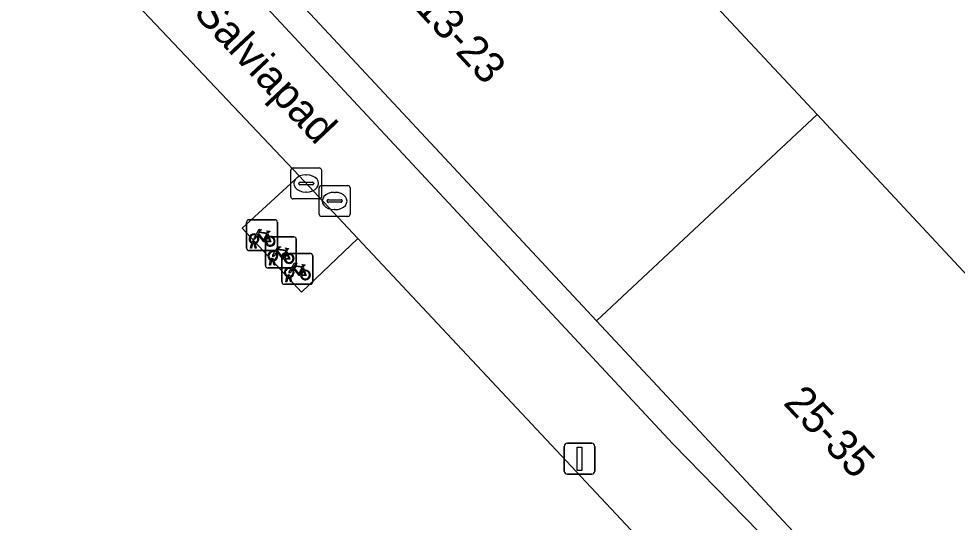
# Model space of a CAD drawing. Extents: x 162344 to 162869, y 381217 to 381818.
# Drawn here: x 162628.37 to 162658.74, y 381557.05 to 381573.33 of the extents above; entities that cross this region are included whole.
import ezdxf

# ---------------------------------------------------------------- set-up
doc = ezdxf.new("R2010")
doc.units = 0
for name, color, linetype in [('IMGEO_Erf', 7, 'Continuous'), ('IMGEO_Fietsenrek', 7, 'Continuous'), ('IMGEO_Groenvoorziening', 7, 'Continuous'), ('IMGEO_Kolk', 7, 'Continuous'), ('IMGEO_Lichtmast', 7, 'Continuous'), ('IMGEO_Openbare_ruimte_label', 7, 'Continuous'), ('IMGEO_Pand', 7, 'Continuous'), ('IMGEO_Pand_nummerreeks', 7, 'Continuous'), ('IMGEO_Rioolput', 7, 'Continuous'), ('IMGEO_Voetpad_open', 7, 'Continuous')]:
    doc.layers.add(name, color=color, linetype=linetype)

msp = doc.modelspace()

# ---------------------------------------------------------------- linework, layer by layer
at = {"layer": 'IMGEO_Erf'}
msp.add_lwpolyline([(162637.954, 381573.325), (162635.123, 381576.357), (162632.154, 381579.537), (162626.135, 381585.982), (162623.179, 381589.147), (162622.507, 381588.51), (162625.475, 381585.332), (162631.525, 381578.914), (162637.295, 381572.722), (162643.742, 381565.799), (162649.537, 381559.582), (162655.573, 381553.411), (162658.64, 381550.091), (162659.249, 381550.521), (162656.146, 381553.844), (162650.247, 381560.161), (162647.067, 381563.566), (162644.391, 381566.431)], close=True, dxfattribs=at)
at = {"layer": 'IMGEO_Fietsenrek'}
for p, q in [((162635.815, 381566.832), (162636.656, 381566.832)), ((162636.656, 381566.832), (162635.815, 381566.832)), ((162635.74, 381565.907), (162635.74, 381566.748)), ((162635.74, 381566.748), (162635.74, 381565.907)), ((162636.74, 381566.757), (162636.74, 381565.916)), ((162636.74, 381565.916), (162636.74, 381566.757)), ((162636.425, 381566.276), (162637.266, 381566.276)), ((162637.266, 381566.276), (162636.425, 381566.276)), ((162636.427, 381566.381), (162636.463, 381566.286)), ((162637.35, 381566.201), (162637.35, 381565.36)), ((162637.35, 381565.36), (162637.35, 381566.201)), ((162635.867, 381565.916), (162635.906, 381566.076)), ((162635.901, 381565.916), (162635.867, 381565.916)), ((162635.936, 381566.064), (162635.901, 381565.916)), ((162635.978, 381566.088), (162635.977, 381566.092)), ((162636.019, 381565.916), (162635.985, 381566.058)), ((162636.009, 381566.099), (162636.01, 381566.092)), ((162636.017, 381566.062), (162636.052, 381565.916)), ((162636.052, 381565.916), (162636.019, 381565.916)), ((162636.35, 381565.351), (162636.35, 381566.192)), ((162636.35, 381566.192), (162636.35, 381565.351)), ((162636.665, 381565.832), (162635.824, 381565.832)), ((162635.824, 381565.832), (162636.665, 381565.832)), ((162636.881, 381564.818), (162636.881, 381565.659)), ((162636.881, 381565.659), (162636.881, 381564.818)), ((162636.956, 381565.743), (162637.797, 381565.743)), ((162637.797, 381565.743), (162636.956, 381565.743)), ((162637.037, 381565.825), (162637.073, 381565.73)), ((162637.881, 381565.668), (162637.881, 381564.827)), ((162637.881, 381564.827), (162637.881, 381565.668)), ((162636.477, 381565.36), (162636.516, 381565.52)), ((162636.511, 381565.36), (162636.477, 381565.36)), ((162636.546, 381565.508), (162636.511, 381565.36)), ((162636.588, 381565.532), (162636.587, 381565.536)), ((162636.629, 381565.36), (162636.595, 381565.502)), ((162636.619, 381565.543), (162636.62, 381565.536)), ((162636.627, 381565.506), (162636.662, 381565.36)), ((162636.662, 381565.36), (162636.629, 381565.36)), ((162637.568, 381565.292), (162637.604, 381565.197)), ((162637.275, 381565.276), (162636.434, 381565.276)), ((162636.434, 381565.276), (162637.275, 381565.276)), ((162637.008, 381564.827), (162637.047, 381564.987)), ((162637.119, 381564.999), (162637.118, 381565.003)), ((162637.15, 381565.01), (162637.151, 381565.003)), ((162637.806, 381564.743), (162636.965, 381564.743)), ((162636.965, 381564.743), (162637.806, 381564.743)), ((162637.042, 381564.827), (162637.008, 381564.827)), ((162637.077, 381564.975), (162637.042, 381564.827)), ((162637.16, 381564.827), (162637.126, 381564.969)), ((162637.158, 381564.973), (162637.193, 381564.827)), ((162637.193, 381564.827), (162637.16, 381564.827))]:
    msp.add_line(p, q, dxfattribs=at)
for points in [[(162636.053, 381566.358), (162636.148, 381566.522), (162636.234, 381566.508), (162636.236, 381566.499), (162636.18, 381566.488), (162636.153, 381566.443), (162636.409, 381566.402)], [(162636.074, 381566.306), (162636.022, 381566.216), (162635.982, 381566.191), (162635.983, 381566.238), (162636.038, 381566.332)], [(162636.349, 381566.114), (162636.299, 381566.114), (162636.108, 381566.365), (162636.089, 381566.333)], [(162636.396, 381566.377), (162636.139, 381566.418), (162636.122, 381566.389), (162636.289, 381566.169), (162636.396, 381566.377)], [(162636.444, 381566.279), (162636.414, 381566.356), (162636.305, 381566.138), (162636.348, 381566.138)], [(162636.378, 381566.138), (162636.498, 381566.137), (162636.454, 381566.251)], [(162636.474, 381566.258), (162636.529, 381566.113), (162636.379, 381566.113)], [(162636.409, 381566.402), (162636.434, 381566.451), (162636.428, 381566.455), (162636.405, 381566.459), (162636.393, 381566.466), (162636.392, 381566.469), (162636.394, 381566.474), (162636.489, 381566.459), (162636.491, 381566.449), (162636.481, 381566.436), (162636.469, 381566.43), (162636.455, 381566.436), (162636.427, 381566.381)], [(162636.663, 381565.802), (162636.758, 381565.966), (162636.844, 381565.952), (162636.846, 381565.943), (162636.79, 381565.932), (162636.763, 381565.887), (162637.019, 381565.846)], [(162637.019, 381565.846), (162637.044, 381565.895), (162637.038, 381565.899), (162637.015, 381565.903), (162637.003, 381565.91), (162637.002, 381565.913), (162637.004, 381565.918), (162637.099, 381565.903), (162637.101, 381565.893), (162637.091, 381565.88), (162637.079, 381565.874), (162637.065, 381565.88), (162637.037, 381565.825)], [(162636.684, 381565.75), (162636.632, 381565.66), (162636.592, 381565.635), (162636.593, 381565.682), (162636.648, 381565.776)], [(162636.959, 381565.558), (162636.909, 381565.558), (162636.718, 381565.809), (162636.699, 381565.777)], [(162637.006, 381565.821), (162636.749, 381565.862), (162636.732, 381565.833), (162636.899, 381565.613), (162637.006, 381565.821)], [(162637.054, 381565.723), (162637.024, 381565.8), (162636.915, 381565.582), (162636.958, 381565.582)], [(162636.988, 381565.582), (162637.108, 381565.581), (162637.064, 381565.695)], [(162637.084, 381565.702), (162637.139, 381565.557), (162636.989, 381565.557)], [(162637.194, 381565.269), (162637.289, 381565.433), (162637.375, 381565.419), (162637.377, 381565.41), (162637.321, 381565.399), (162637.294, 381565.354), (162637.55, 381565.313)], [(162637.537, 381565.288), (162637.28, 381565.329), (162637.263, 381565.3), (162637.43, 381565.08), (162637.537, 381565.288)], [(162637.55, 381565.313), (162637.575, 381565.362), (162637.569, 381565.366), (162637.546, 381565.37), (162637.534, 381565.377), (162637.533, 381565.38), (162637.535, 381565.385), (162637.63, 381565.37), (162637.632, 381565.36), (162637.622, 381565.347), (162637.61, 381565.341), (162637.596, 381565.347), (162637.568, 381565.292)], [(162637.215, 381565.217), (162637.163, 381565.127), (162637.123, 381565.102), (162637.124, 381565.149), (162637.179, 381565.243)], [(162637.49, 381565.025), (162637.44, 381565.025), (162637.249, 381565.276), (162637.23, 381565.244)], [(162637.585, 381565.19), (162637.555, 381565.267), (162637.446, 381565.049), (162637.489, 381565.049)], [(162637.519, 381565.049), (162637.639, 381565.048), (162637.595, 381565.162)], [(162637.615, 381565.169), (162637.67, 381565.024), (162637.52, 381565.024)]]:
    msp.add_lwpolyline(points, dxfattribs=at)
for centre, radius, start, end in [((162635.818, 381566.754), 0.0779, 92.4484, 184.2845), ((162635.818, 381566.754), 0.0779, 92.4484, 184.2845), ((162636.662, 381566.754), 0.0779, 2.4484, 94.2845), ((162636.662, 381566.754), 0.0779, 2.4484, 94.2845), ((162635.98, 381566.217), 0.159, 62.6766, 242.1369), ((162635.98, 381566.217), 0.129, 63.3192, 238.903), ((162635.98, 381566.217), 0.129, 283.6043, 43.4302), ((162635.98, 381566.217), 0.159, 283.5766, 46.6042), ((162636.507, 381566.133), 0.159, 113.3408, 178.3217), ((162636.507, 381566.133), 0.159, 187.0065, 105.7708), ((162636.428, 381566.198), 0.0779, 92.4484, 184.2845), ((162636.428, 381566.198), 0.0779, 92.4484, 184.2845), ((162636.507, 381566.133), 0.129, 113.923, 177.9556), ((162636.507, 381566.133), 0.129, 188.6715, 104.5883), ((162637.272, 381566.198), 0.0779, 2.4484, 94.2845), ((162637.272, 381566.198), 0.0779, 2.4484, 94.2845), ((162635.818, 381565.91), 0.0779, 182.4484, 274.2845), ((162635.818, 381565.91), 0.0779, 182.4484, 274.2845), ((162635.96, 381566.088), 0.0499, 12.8025, 158.6934), ((162635.98, 381566.217), 0.159, 253.9967, 271.7867), ((162635.96, 381566.088), 0.0174, 12.8025, 163.4502), ((162635.98, 381566.217), 0.129, 253.415, 269.0204), ((162636.662, 381565.91), 0.0779, 272.4484, 4.2845), ((162636.662, 381565.91), 0.0779, 272.4484, 4.2845), ((162636.59, 381565.661), 0.159, 62.6766, 242.1369), ((162636.59, 381565.661), 0.129, 63.3192, 238.903), ((162636.59, 381565.661), 0.129, 283.6043, 43.4302), ((162636.59, 381565.661), 0.159, 283.5766, 46.6042), ((162636.959, 381565.665), 0.0779, 92.4484, 184.2845), ((162636.959, 381565.665), 0.0779, 92.4484, 184.2845), ((162637.117, 381565.577), 0.159, 113.3408, 178.3217), ((162637.117, 381565.577), 0.159, 187.0065, 105.7708), ((162637.117, 381565.577), 0.129, 113.923, 177.9556), ((162637.117, 381565.577), 0.129, 188.6715, 104.5883), ((162637.803, 381565.665), 0.0779, 2.4484, 94.2845), ((162637.803, 381565.665), 0.0779, 2.4484, 94.2845), ((162636.428, 381565.354), 0.0779, 182.4484, 274.2845), ((162636.428, 381565.354), 0.0779, 182.4484, 274.2845), ((162636.57, 381565.532), 0.0499, 12.8025, 158.6934), ((162636.59, 381565.661), 0.159, 253.9967, 271.7867), ((162636.57, 381565.532), 0.0174, 12.8025, 163.4502), ((162636.59, 381565.661), 0.129, 253.415, 269.0204), ((162637.121, 381565.128), 0.159, 62.6766, 242.1369), ((162637.272, 381565.354), 0.0779, 272.4484, 4.2845), ((162637.272, 381565.354), 0.0779, 272.4484, 4.2845), ((162637.121, 381565.128), 0.129, 63.3192, 238.903), ((162637.101, 381564.999), 0.0499, 12.8025, 158.6934), ((162637.101, 381564.999), 0.0174, 12.8025, 163.4502), ((162637.121, 381565.128), 0.129, 253.415, 269.0204), ((162637.121, 381565.128), 0.129, 283.6043, 43.4302), ((162637.121, 381565.128), 0.159, 283.5766, 46.6042), ((162637.648, 381565.044), 0.159, 113.3408, 178.3217), ((162637.648, 381565.044), 0.159, 187.0065, 105.7708), ((162637.648, 381565.044), 0.129, 113.923, 177.9556), ((162637.648, 381565.044), 0.129, 188.6715, 104.5883), ((162636.959, 381564.821), 0.0779, 182.4484, 274.2845), ((162636.959, 381564.821), 0.0779, 182.4484, 274.2845), ((162637.121, 381565.128), 0.159, 253.9967, 271.7867), ((162637.803, 381564.821), 0.0779, 272.4484, 4.2845), ((162637.803, 381564.821), 0.0779, 272.4484, 4.2845)]:
    msp.add_arc(centre, radius, start, end, dxfattribs=at)
at = {"layer": 'IMGEO_Groenvoorziening'}
for points in [[(162647.237, 381612.021), (162630.312, 381595.808), (162630.497, 381595.61), (162642.256, 381583.018), (162654.2, 381570.228), (162666.036, 381557.553), (162666.149, 381557.432), (162684.056, 381574.498), (162684.949, 381575.398), (162685.696, 381576.414)], [(162639.341, 381566.221), (162637.513, 381564.485), (162635.602, 381566.554), (162637.445, 381568.255), (162627.368, 381578.875), (162625.549, 381577.221), (162623.651, 381579.251), (162625.486, 381580.925), (162623.022, 381583.552)], [(162653.392, 381551.149), (162651.181, 381553.575), (162649.397, 381551.86), (162647.46, 381553.909), (162649.293, 381555.613), (162639.341, 381566.221)]]:
    msp.add_lwpolyline(points, dxfattribs=at)
at = {"layer": 'IMGEO_Kolk'}
for p, q in [((162637.169, 381567.577), (162637.169, 381568.429)), ((162637.244, 381568.503), (162638.096, 381568.503)), ((162638.17, 381568.429), (162638.17, 381567.577)), ((162637.471, 381568.046), (162637.869, 381568.046)), ((162637.657, 381568.283), (162637.682, 381568.283)), ((162637.428, 381567.997), (162637.428, 381568.009)), ((162637.866, 381567.96), (162637.468, 381567.96)), ((162637.68, 381567.723), (162637.655, 381567.723)), ((162637.912, 381568.009), (162637.912, 381567.997)), ((162638.096, 381567.503), (162637.244, 381567.503))]:
    msp.add_line(p, q, dxfattribs=at)
for points in [[(162637.169, 381567.577), (162637.169, 381568.429)], [(162637.244, 381568.503), (162638.096, 381568.503)], [(162638.17, 381568.429), (162638.17, 381567.577)], [(162638.096, 381567.503), (162637.244, 381567.503)]]:
    msp.add_lwpolyline(points, dxfattribs=at)
for centre, radius, start, end in [((162637.246, 381568.427), 0.0765, 91.552, 178.448), ((162637.246, 381568.427), 0.0765, 91.552, 178.448), ((162638.094, 381568.427), 0.0765, 1.552, 88.448), ((162638.094, 381568.427), 0.0765, 1.552, 88.448), ((162637.468, 381568.006), 0.0403, 85.8775, 175.7526), ((162637.873, 381568.008), 0.0386, 1.7309, 96.639), ((162637.465, 381567.996), 0.0366, 178.938, 274.7102), ((162637.869, 381568.003), 0.043, 264.8664, 352.4533), ((162637.246, 381567.579), 0.0765, 181.552, 268.448), ((162637.246, 381567.579), 0.0765, 181.552, 268.448), ((162638.094, 381567.579), 0.0765, 271.552, 358.448), ((162638.094, 381567.579), 0.0765, 271.552, 358.448)]:
    msp.add_arc(centre, radius, start, end, dxfattribs=at)
for centre, major_axis, ratio, start_param, end_param in [((162637.656, 381568.003), (-0.387, 0.002), 0.722429, 4.712389, 7.853982), ((162637.681, 381568.003), (-0.39, 0.002), 0.717154, 1.570796, 4.712389)]:
    msp.add_ellipse(centre, major_axis=major_axis, ratio=ratio, start_param=start_param, end_param=end_param, dxfattribs=at)
at = {"layer": 'IMGEO_Lichtmast'}
for p, q in [((162646.122, 381559.603), (162646.912, 381559.603)), ((162646.912, 381559.603), (162646.122, 381559.603)), ((162646.022, 381558.703), (162646.022, 381559.503)), ((162646.022, 381559.503), (162646.022, 381558.703)), ((162647.012, 381559.503), (162647.012, 381558.703)), ((162647.012, 381558.703), (162647.012, 381559.503)), ((162646.912, 381558.603), (162646.122, 381558.603)), ((162646.122, 381558.603), (162646.912, 381558.603))]:
    msp.add_line(p, q, dxfattribs=at)
msp.add_lwpolyline([(162646.442, 381559.478), (162646.592, 381559.478), (162646.592, 381558.728), (162646.442, 381558.728), (162646.442, 381559.478)], dxfattribs=at)
for centre, start, end in [((162646.122, 381559.503), 90, 180), ((162646.122, 381559.503), 90, 180), ((162646.912, 381559.503), 0, 90), ((162646.912, 381559.503), 360, 90), ((162646.122, 381558.703), 180, 270), ((162646.122, 381558.703), 180, 270), ((162646.912, 381558.703), 270, 0), ((162646.912, 381558.703), 270, 0)]:
    msp.add_arc(centre, 0.1, start, end, dxfattribs=at)
at = {"layer": 'IMGEO_Pand'}
for points in [[(162654.2, 381570.228), (162642.256, 381583.018), (162635.123, 381576.357), (162637.954, 381573.325), (162644.391, 381566.431), (162647.067, 381563.566)], [(162654.2, 381570.228), (162647.067, 381563.566), (162650.247, 381560.161), (162656.146, 381553.844), (162659.249, 381550.521), (162666.382, 381557.182), (162666.149, 381557.432), (162666.036, 381557.553)]]:
    msp.add_lwpolyline(points, close=True, dxfattribs=at)
at = {"layer": 'IMGEO_Rioolput'}
for p, q in [((162638.09, 381567.01), (162638.09, 381567.862)), ((162638.165, 381567.936), (162639.017, 381567.936)), ((162638.578, 381567.716), (162638.603, 381567.716)), ((162639.091, 381567.862), (162639.091, 381567.01)), ((162638.349, 381567.43), (162638.349, 381567.442)), ((162638.392, 381567.479), (162638.79, 381567.479)), ((162638.833, 381567.442), (162638.833, 381567.43)), ((162638.787, 381567.393), (162638.389, 381567.393)), ((162638.601, 381567.156), (162638.576, 381567.156)), ((162639.017, 381566.936), (162638.165, 381566.936))]:
    msp.add_line(p, q, dxfattribs=at)
for points in [[(162638.09, 381567.01), (162638.09, 381567.862)], [(162638.165, 381567.936), (162639.017, 381567.936)], [(162639.091, 381567.862), (162639.091, 381567.01)], [(162639.017, 381566.936), (162638.165, 381566.936)]]:
    msp.add_lwpolyline(points, dxfattribs=at)
for centre, radius, start, end in [((162638.167, 381567.86), 0.0765, 91.552, 178.448), ((162638.167, 381567.86), 0.0765, 91.552, 178.448), ((162639.015, 381567.86), 0.0765, 1.552, 88.448), ((162639.015, 381567.86), 0.0765, 1.552, 88.448), ((162638.389, 381567.439), 0.0403, 85.8775, 175.7526), ((162638.386, 381567.429), 0.0366, 178.938, 274.7102), ((162638.79, 381567.436), 0.043, 264.8664, 352.4533), ((162638.794, 381567.441), 0.0386, 1.7309, 96.639), ((162638.167, 381567.012), 0.0765, 181.552, 268.448), ((162638.167, 381567.012), 0.0765, 181.552, 268.448), ((162639.015, 381567.012), 0.0765, 271.552, 358.448), ((162639.015, 381567.012), 0.0765, 271.552, 358.448)]:
    msp.add_arc(centre, radius, start, end, dxfattribs=at)
for centre, major_axis, ratio, start_param, end_param in [((162638.577, 381567.436), (-0.387, 0.002), 0.722429, 4.712389, 7.853982), ((162638.602, 381567.436), (-0.39, 0.002), 0.717154, 1.570796, 4.712389)]:
    msp.add_ellipse(centre, major_axis=major_axis, ratio=ratio, start_param=start_param, end_param=end_param, dxfattribs=at)
at = {"layer": 'IMGEO_Voetpad_open'}
for points in [[(162623.022, 381583.552), (162625.486, 381580.925), (162627.368, 381578.875), (162637.445, 381568.255), (162639.341, 381566.221), (162649.293, 381555.613), (162651.181, 381553.575), (162653.392, 381551.149)], [(162653.565, 381545.59), (162658.64, 381550.091), (162655.573, 381553.411), (162649.537, 381559.582), (162643.742, 381565.799), (162637.295, 381572.722), (162631.525, 381578.914)]]:
    msp.add_lwpolyline(points, dxfattribs=at)
msp.add_lwpolyline([(162637.445, 381568.255), (162635.602, 381566.554), (162637.513, 381564.485), (162639.341, 381566.221)], close=True, dxfattribs=at)

# ---------------------------------------------------------------- texts
at = {"layer": 'IMGEO_Openbare_ruimte_label'}
msp.add_text('Salviapad', height=1, rotation=313.2177, dxfattribs=at).set_placement((162633.991, 381573.492))
at = {"layer": 'IMGEO_Pand_nummerreeks'}
for s, rotation, p in [('13-23', 312.8195, (162641.155, 381573.661)), ('25-35', 313.4276, (162653.079, 381560.886))]:
    msp.add_text(s, height=1, rotation=rotation, dxfattribs=at).set_placement(p)

doc.saveas('drawing.dxf')
